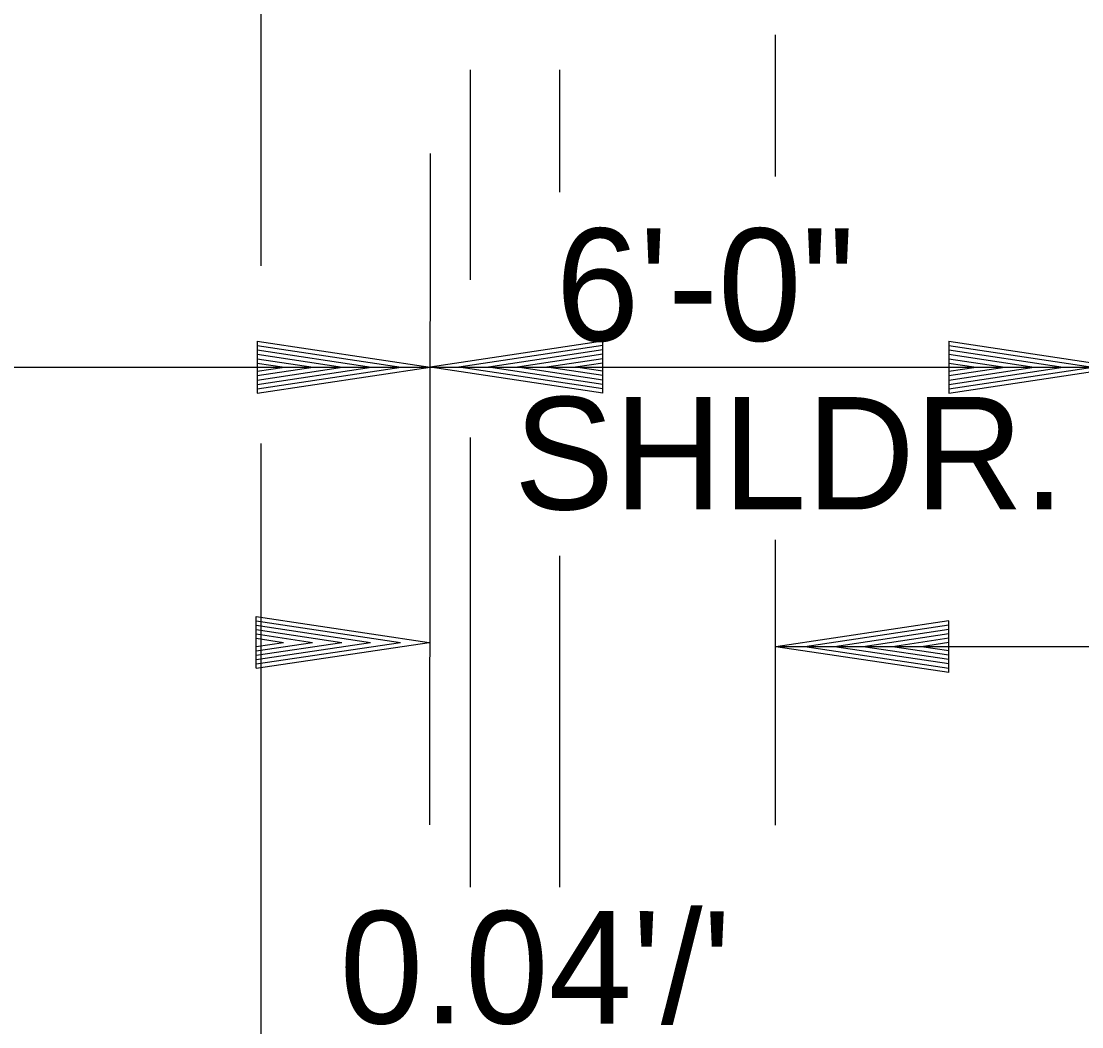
# Model space of a CAD drawing. Extents: x 1373719 to 1374161, y 379835 to 380167.
# Drawn here: x 1373973.66 to 1373979.79, y 380113.96 to 380119.77 of the extents above; entities that cross this region are included whole.
import ezdxf

# ---------------------------------------------------------------- set-up
doc = ezdxf.new("R2010")
doc.units = 0
doc.layers.add('GREEN_TXT', color=7, linetype='Continuous')
doc.layers.add('Text 1', color=7, linetype='Continuous')

msp = doc.modelspace()

# ---------------------------------------------------------------- linework, layer by layer
at = {"layer": 'GREEN_TXT'}
for p, q in [((1373975.0445, 380118.3586), (1373975.0445, 380122.1664)), ((1373976.2545, 380118.2776), (1373976.2545, 380119.4908)), ((1373976.7701, 380118.7841), (1373976.7701, 380119.4908)), ((1373976.0214, 380119.0067), (1373976.0173, 380115.1243)), ((1373975.0201, 380117.9219), (1373976.0201, 380117.7719)), ((1373975.0201, 380117.9219), (1373975.0201, 380117.6219)), ((1373975.0201, 380117.8969), (1373975.8531, 380117.7719)), ((1373975.0201, 380117.8714), (1373975.6811, 380117.7719)), ((1373977.0201, 380117.9219), (1373976.0201, 380117.7719)), ((1373977.0201, 380117.8969), (1373976.1871, 380117.7719)), ((1373977.0201, 380117.8714), (1373976.3591, 380117.7719)), ((1373977.0201, 380117.6219), (1373977.0201, 380117.9219)), ((1373979.0201, 380117.9219), (1373980.0201, 380117.7719)), ((1373979.0201, 380117.9219), (1373979.0201, 380117.6219)), ((1373979.0201, 380117.8969), (1373979.8531, 380117.7719)), ((1373979.0201, 380117.8714), (1373979.6811, 380117.7719)), ((1373975.0201, 380117.8464), (1373975.5146, 380117.7719)), ((1373975.0201, 380117.8204), (1373975.3451, 380117.7719)), ((1373977.0201, 380117.8464), (1373976.5256, 380117.7719)), ((1373977.0201, 380117.8209), (1373976.6951, 380117.7719)), ((1373979.0201, 380117.8464), (1373979.5146, 380117.7719)), ((1373979.0201, 380117.8204), (1373979.3451, 380117.7719)), ((1373954.0197, 380117.7719), (1373976.0197, 380117.7719)), ((1373975.0201, 380117.7954), (1373975.1781, 380117.7719)), ((1373975.0201, 380117.6219), (1373976.0201, 380117.7719)), ((1373975.0201, 380117.7229), (1373975.3451, 380117.7719)), ((1373975.0201, 380117.6724), (1373975.6811, 380117.7719)), ((1373975.0201, 380117.6469), (1373975.8531, 380117.7719)), ((1373975.0201, 380117.6974), (1373975.5146, 380117.7719)), ((1373975.0201, 380117.7484), (1373975.1781, 380117.7719)), ((1373976.0201, 380117.7719), (1373980.0201, 380117.7719)), ((1373977.0201, 380117.6219), (1373976.0201, 380117.7719)), ((1373977.0201, 380117.6469), (1373976.1871, 380117.7719)), ((1373977.0201, 380117.6724), (1373976.3591, 380117.7719)), ((1373977.0201, 380117.6974), (1373976.5256, 380117.7719)), ((1373977.0201, 380117.7234), (1373976.6951, 380117.7719)), ((1373977.0201, 380117.7954), (1373976.8621, 380117.7719)), ((1373977.0201, 380117.7484), (1373976.8621, 380117.7719)), ((1373979.0201, 380117.7954), (1373979.1781, 380117.7719)), ((1373979.0201, 380117.6219), (1373980.0201, 380117.7719)), ((1373979.0201, 380117.7229), (1373979.3451, 380117.7719)), ((1373979.0201, 380117.6724), (1373979.6811, 380117.7719)), ((1373979.0201, 380117.6469), (1373979.8531, 380117.7719)), ((1373979.0201, 380117.6974), (1373979.5146, 380117.7719)), ((1373979.0201, 380117.7484), (1373979.1781, 380117.7719)), ((1373975.0445, 380113.9645), (1373975.0445, 380117.3298)), ((1373976.2545, 380114.7646), (1373976.2545, 380117.3646)), ((1373976.7701, 380114.7646), (1373976.7701, 380116.6812))]:
    msp.add_line(p, q, dxfattribs=at)
at = {"layer": 'Text 1'}
for p, q in [((1373975.0445, 380118.3579), (1373975.0445, 380126.9156)), ((1373978.0157, 380119.6939), (1373978.0157, 380118.8747)), ((1373975.0445, 380113.6629), (1373975.0445, 380117.2646)), ((1373978.0156, 380116.7725), (1373978.0156, 380115.1239)), ((1373975.0156, 380116.3303), (1373976.0156, 380116.1803)), ((1373975.0156, 380116.0303), (1373975.0156, 380116.3303)), ((1373975.0156, 380116.3053), (1373975.8486, 380116.1803)), ((1373975.0156, 380116.2798), (1373975.6766, 380116.1803)), ((1373979.0201, 380116.3052), (1373978.0201, 380116.1552)), ((1373979.0201, 380116.2802), (1373978.1871, 380116.1552)), ((1373979.0201, 380116.0052), (1373979.0201, 380116.3052)), ((1373975.0156, 380116.2548), (1373975.5101, 380116.1803)), ((1373975.0156, 380116.2293), (1373975.3406, 380116.1803)), ((1373979.0201, 380116.2547), (1373978.3591, 380116.1552)), ((1373979.0201, 380116.2297), (1373978.5256, 380116.1552)), ((1373975.0156, 380116.2038), (1373975.1736, 380116.1803)), ((1373975.0156, 380116.0303), (1373976.0156, 380116.1803)), ((1373975.0156, 380116.1318), (1373975.3406, 380116.1803)), ((1373975.0156, 380116.0808), (1373975.6766, 380116.1803)), ((1373975.0156, 380116.0553), (1373975.8486, 380116.1803)), ((1373975.0156, 380116.1058), (1373975.5101, 380116.1803)), ((1373975.0156, 380116.1568), (1373975.1736, 380116.1803)), ((1373983.2433, 380116.1552), (1373978.0201, 380116.1552)), ((1373979.0201, 380116.0052), (1373978.0201, 380116.1552)), ((1373979.0201, 380116.0302), (1373978.1871, 380116.1552)), ((1373979.0201, 380116.0557), (1373978.3591, 380116.1552)), ((1373979.0201, 380116.0807), (1373978.5256, 380116.1552)), ((1373979.0201, 380116.2042), (1373978.6951, 380116.1552)), ((1373979.0201, 380116.1067), (1373978.6951, 380116.1552)), ((1373979.0201, 380116.1787), (1373978.8621, 380116.1552)), ((1373979.0201, 380116.1317), (1373978.8621, 380116.1552))]:
    msp.add_line(p, q, dxfattribs=at)

# ---------------------------------------------------------------- texts
at = {"layer": 'GREEN_TXT'}
for s, p in [(' 6\'-0"', (1373976.5053, 380117.9242)), ('SHLDR.', (1373976.5053, 380116.9492))]:
    msp.add_text(s, height=0.65, dxfattribs=at).set_placement(p)
msp.add_text("0.04'/'", height=0.65, rotation=359.98, dxfattribs=at).set_placement((1373975.4971, 380113.9765))

doc.saveas('drawing.dxf')
